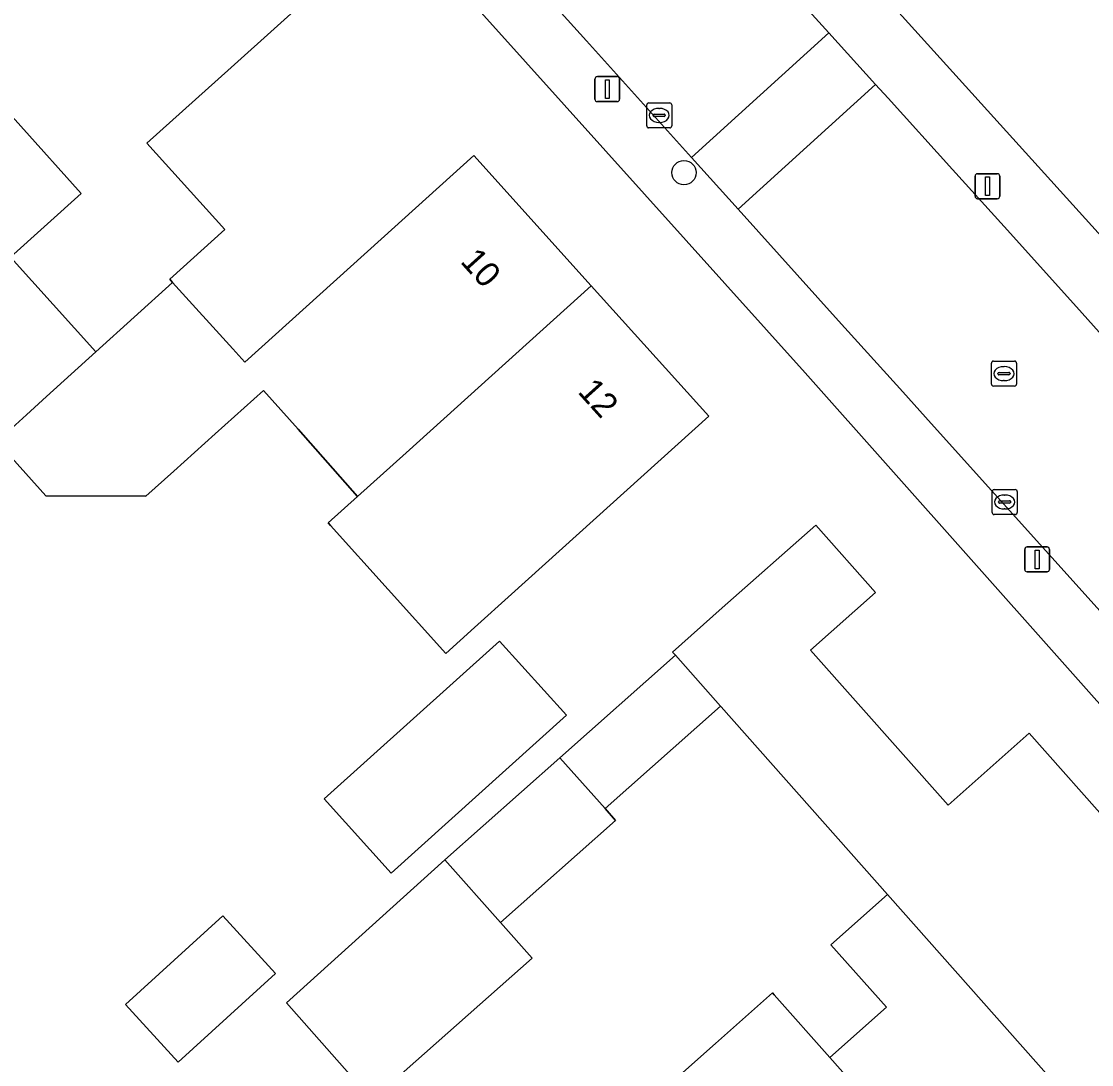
# Model space of a CAD drawing. Extents: x 161772 to 163126, y 383092 to 383917.
# Drawn here: x 162593.81 to 162636.66, y 383516.55 to 383558.34 of the extents above; entities that cross this region are included whole.
import ezdxf

# ---------------------------------------------------------------- set-up
doc = ezdxf.new("R2010")
doc.units = 0
for name, color, linetype in [('IMGEO_Boom', 7, 'Continuous'), ('IMGEO_Erf', 7, 'Continuous'), ('IMGEO_Kolk', 7, 'Continuous'), ('IMGEO_Lichtmast', 7, 'Continuous'), ('IMGEO_Pand', 7, 'Continuous'), ('IMGEO_Pand_nummerreeks', 7, 'Continuous'), ('IMGEO_Rijbaan_lokaal_open', 7, 'Continuous'), ('IMGEO_Rioolput', 7, 'Continuous'), ('IMGEO_Voetpad_open', 7, 'Continuous')]:
    doc.layers.add(name, color=color, linetype=linetype)

msp = doc.modelspace()

# ---------------------------------------------------------------- linework, layer by layer
at = {"layer": 'IMGEO_Boom'}
msp.add_circle((162620.343, 383552.28), 0.489, dxfattribs=at)
at = {"layer": 'IMGEO_Erf'}
for points in [[(162638.592, 383529.182), (162625.201, 383544.257), (162586.698, 383587.072)], [(162624.015, 383564.152), (162636.927, 383549.874), (162641.032, 383545.232), (162644.434, 383548.24), (162642.207, 383551.031), (162647.679, 383555.397), (162649.906, 383552.606), (162650.412, 383552.045), (162641.767, 383544.4), (162645.306, 383540.398), (162651.76, 383532.78)], [(162605.927, 383559.844), (162602.214, 383556.497), (162598.841, 383553.456), (162601.958, 383549.999), (162599.752, 383548.01), (162599.867, 383547.883), (162602.282, 383545.218), (162602.761, 383544.69), (162608.213, 383549.617), (162611.926, 383552.964), (162616.63, 383547.745), (162621.337, 383542.523), (162613.443, 383535.399), (162611.954, 383534.055), (162610.805, 383533.018), (162606.183, 383538.15), (162606.095, 383538.248), (162607.274, 383539.311), (162604.895, 383542.011), (162603.502, 383543.556), (162601.576, 383541.824), (162599.912, 383540.328), (162598.794, 383539.323), (162594.796, 383539.333), (162592.828, 383541.506), (162594.014, 383542.581), (162594.823, 383543.314), (162596.798, 383545.103), (162593.379, 383548.896), (162596.209, 383551.447), (162591.356, 383556.832)], [(162620.301, 383516.242), (162621.602, 383517.395), (162623.89, 383519.423), (162623.955, 383519.347), (162626.18, 383516.838), (162628.448, 383518.849), (162626.223, 383521.358), (162628.492, 383523.369), (162621.827, 383530.885), (162621.807, 383530.908), (162617.181, 383526.807), (162617.606, 383526.328), (162612.997, 383522.242), (162614.262, 383520.816), (162607.861, 383515.142), (162604.421, 383519.023), (162610.765, 383524.761), (162615.373, 383528.846), (162619.999, 383532.947), (162619.883, 383533.078), (162621.875, 383534.845), (162625.616, 383538.162), (162628.008, 383535.465), (162625.408, 383533.159), (162630.917, 383526.946), (162634.169, 383529.83), (162641.081, 383522.035)]]:
    msp.add_lwpolyline(points, dxfattribs=at)
for points in [[(162612.957, 383533.516), (162615.634, 383530.544), (162608.619, 383524.226), (162605.942, 383527.199)], [(162601.879, 383522.516), (162603.99, 383520.207), (162600.096, 383516.647), (162597.986, 383518.956)]]:
    msp.add_lwpolyline(points, close=True, dxfattribs=at)
at = {"layer": 'IMGEO_Kolk'}
for p, q in [((162618.853, 383554.148), (162618.853, 383555)), ((162618.928, 383555.074), (162619.78, 383555.074)), ((162619.854, 383555), (162619.854, 383554.148)), ((162619.112, 383554.568), (162619.112, 383554.58)), ((162619.155, 383554.617), (162619.553, 383554.617)), ((162619.341, 383554.854), (162619.366, 383554.854)), ((162619.596, 383554.58), (162619.596, 383554.568)), ((162619.55, 383554.531), (162619.152, 383554.531)), ((162619.364, 383554.294), (162619.339, 383554.294)), ((162619.78, 383554.074), (162618.928, 383554.074)), ((162632.758, 383539.588), (162633.61, 383539.588)), ((162632.683, 383538.662), (162632.683, 383539.514)), ((162633.171, 383539.368), (162633.196, 383539.368)), ((162633.684, 383539.514), (162633.684, 383538.662)), ((162632.942, 383539.082), (162632.942, 383539.094)), ((162633.38, 383539.045), (162632.982, 383539.045)), ((162632.985, 383539.131), (162633.383, 383539.131)), ((162633.194, 383538.808), (162633.169, 383538.808)), ((162633.426, 383539.094), (162633.426, 383539.082)), ((162633.61, 383538.588), (162632.758, 383538.588))]:
    msp.add_line(p, q, dxfattribs=at)
for points in [[(162618.853, 383554.148), (162618.853, 383555)], [(162618.928, 383555.074), (162619.78, 383555.074)], [(162619.854, 383555), (162619.854, 383554.148)], [(162619.78, 383554.074), (162618.928, 383554.074)], [(162632.758, 383539.588), (162633.61, 383539.588)], [(162632.683, 383538.662), (162632.683, 383539.514)], [(162633.684, 383539.514), (162633.684, 383538.662)], [(162633.61, 383538.588), (162632.758, 383538.588)]]:
    msp.add_lwpolyline(points, dxfattribs=at)
for centre, radius, start, end in [((162618.93, 383554.998), 0.0765, 91.552, 178.448), ((162618.93, 383554.998), 0.0765, 91.552, 178.448), ((162619.778, 383554.998), 0.0765, 1.552, 88.448), ((162619.778, 383554.998), 0.0765, 1.552, 88.448), ((162619.152, 383554.577), 0.0403, 85.8775, 175.7526), ((162619.149, 383554.567), 0.0366, 178.938, 274.7102), ((162619.553, 383554.574), 0.043, 264.8664, 352.4533), ((162619.557, 383554.579), 0.0386, 1.7309, 96.639), ((162618.93, 383554.15), 0.0765, 181.552, 268.448), ((162618.93, 383554.15), 0.0765, 181.552, 268.448), ((162619.778, 383554.15), 0.0765, 271.552, 358.448), ((162619.778, 383554.15), 0.0765, 271.552, 358.448), ((162632.76, 383539.512), 0.0765, 91.552, 178.448), ((162632.76, 383539.512), 0.0765, 91.552, 178.448), ((162633.608, 383539.512), 0.0765, 1.552, 88.448), ((162633.608, 383539.512), 0.0765, 1.552, 88.448), ((162632.982, 383539.091), 0.0403, 85.8775, 175.7526), ((162632.979, 383539.081), 0.0366, 178.938, 274.7102), ((162633.383, 383539.088), 0.043, 264.8664, 352.4533), ((162633.387, 383539.093), 0.0386, 1.7309, 96.639), ((162632.76, 383538.664), 0.0765, 181.552, 268.448), ((162632.76, 383538.664), 0.0765, 181.552, 268.448), ((162633.608, 383538.664), 0.0765, 271.552, 358.448), ((162633.608, 383538.664), 0.0765, 271.552, 358.448)]:
    msp.add_arc(centre, radius, start, end, dxfattribs=at)
for centre, major_axis, ratio, start_param, end_param in [((162619.34, 383554.574), (-0.387, 0.002), 0.722429, 4.712389, 7.853982), ((162619.365, 383554.574), (-0.39, 0.002), 0.717154, 1.570796, 4.712389), ((162633.17, 383539.088), (-0.387, 0.002), 0.722429, 4.712389, 7.853982), ((162633.195, 383539.088), (-0.39, 0.002), 0.717154, 1.570796, 4.712389)]:
    msp.add_ellipse(centre, major_axis=major_axis, ratio=ratio, start_param=start_param, end_param=end_param, dxfattribs=at)
at = {"layer": 'IMGEO_Lichtmast'}
for p, q in [((162616.775, 383555.224), (162616.775, 383556.024)), ((162616.775, 383556.024), (162616.775, 383555.224)), ((162616.875, 383556.124), (162617.665, 383556.124)), ((162617.665, 383556.124), (162616.875, 383556.124)), ((162617.765, 383556.024), (162617.765, 383555.224)), ((162617.765, 383555.224), (162617.765, 383556.024)), ((162617.665, 383555.124), (162616.875, 383555.124)), ((162616.875, 383555.124), (162617.665, 383555.124)), ((162632, 383551.335), (162632, 383552.135)), ((162632, 383552.135), (162632, 383551.335)), ((162632.1, 383552.235), (162632.89, 383552.235)), ((162632.89, 383552.235), (162632.1, 383552.235)), ((162632.99, 383552.135), (162632.99, 383551.335)), ((162632.99, 383551.335), (162632.99, 383552.135)), ((162632.89, 383551.235), (162632.1, 383551.235)), ((162632.1, 383551.235), (162632.89, 383551.235)), ((162633.989, 383536.39), (162633.989, 383537.19)), ((162633.989, 383537.19), (162633.989, 383536.39)), ((162634.089, 383537.29), (162634.879, 383537.29)), ((162634.879, 383537.29), (162634.089, 383537.29)), ((162634.979, 383537.19), (162634.979, 383536.39)), ((162634.979, 383536.39), (162634.979, 383537.19)), ((162634.879, 383536.29), (162634.089, 383536.29)), ((162634.089, 383536.29), (162634.879, 383536.29))]:
    msp.add_line(p, q, dxfattribs=at)
for points in [[(162617.195, 383555.999), (162617.345, 383555.999), (162617.345, 383555.249), (162617.195, 383555.249), (162617.195, 383555.999)], [(162632.42, 383552.11), (162632.57, 383552.11), (162632.57, 383551.36), (162632.42, 383551.36), (162632.42, 383552.11)], [(162634.409, 383537.165), (162634.559, 383537.165), (162634.559, 383536.415), (162634.409, 383536.415), (162634.409, 383537.165)]]:
    msp.add_lwpolyline(points, dxfattribs=at)
for centre, start, end in [((162616.875, 383556.024), 90, 180), ((162616.875, 383556.024), 90, 180), ((162617.665, 383556.024), 0, 90), ((162617.665, 383556.024), 360, 90), ((162616.875, 383555.224), 180, 270), ((162616.875, 383555.224), 180, 270), ((162617.665, 383555.224), 270, 0), ((162617.665, 383555.224), 270, 0), ((162632.1, 383552.135), 90, 180), ((162632.1, 383552.135), 90, 180), ((162632.89, 383552.135), 0, 90), ((162632.89, 383552.135), 360, 90), ((162632.1, 383551.335), 180, 270), ((162632.1, 383551.335), 180, 270), ((162632.89, 383551.335), 270, 0), ((162632.89, 383551.335), 270, 0), ((162634.089, 383537.19), 90, 180), ((162634.089, 383537.19), 90, 180), ((162634.879, 383537.19), 0, 90), ((162634.879, 383537.19), 360, 90), ((162634.089, 383536.39), 180, 270), ((162634.089, 383536.39), 180, 270), ((162634.879, 383536.39), 270, 0), ((162634.879, 383536.39), 270, 0)]:
    msp.add_arc(centre, 0.1, start, end, dxfattribs=at)
at = {"layer": 'IMGEO_Pand'}
for points in [[(162596.798, 383545.103), (162599.867, 383547.883), (162599.752, 383548.01), (162601.958, 383549.999), (162598.841, 383553.456), (162602.214, 383556.497), (162605.927, 383559.844), (162600.893, 383565.429), (162597.18, 383562.082), (162591.356, 383556.832), (162596.209, 383551.447), (162593.379, 383548.896)], [(162616.63, 383547.745), (162611.926, 383552.964), (162608.213, 383549.617), (162602.761, 383544.69), (162602.282, 383545.218), (162599.867, 383547.883), (162596.798, 383545.103), (162594.823, 383543.314), (162594.014, 383542.581), (162592.828, 383541.506), (162594.796, 383539.333), (162598.794, 383539.323), (162599.912, 383540.328), (162601.576, 383541.824), (162603.502, 383543.556), (162604.895, 383542.011), (162607.274, 383539.311), (162609.216, 383541.062)], [(162621.337, 383542.523), (162616.63, 383547.745), (162609.216, 383541.062), (162607.274, 383539.311), (162606.095, 383538.248), (162606.183, 383538.15), (162610.805, 383533.018), (162611.954, 383534.055), (162613.443, 383535.399)], [(162634.169, 383529.83), (162630.917, 383526.946), (162625.408, 383533.159), (162628.008, 383535.465), (162625.616, 383538.162), (162621.875, 383534.845), (162619.883, 383533.078), (162619.999, 383532.947), (162621.807, 383530.908), (162621.827, 383530.885), (162628.492, 383523.369), (162636.625, 383514.198), (162642.985, 383519.887), (162641.081, 383522.035)], [(162608.619, 383524.226), (162615.634, 383530.544), (162612.957, 383533.516), (162605.942, 383527.199)], [(162621.807, 383530.908), (162619.999, 383532.947), (162615.373, 383528.846), (162617.181, 383526.807)], [(162610.765, 383524.761), (162612.997, 383522.242), (162617.606, 383526.328), (162617.181, 383526.807), (162615.373, 383528.846)], [(162612.997, 383522.242), (162610.765, 383524.761), (162604.421, 383519.023), (162607.861, 383515.142), (162614.262, 383520.816)], [(162628.492, 383523.369), (162626.223, 383521.358), (162628.448, 383518.849), (162626.18, 383516.838), (162632.106, 383510.156), (162636.625, 383514.198)], [(162603.99, 383520.207), (162601.879, 383522.516), (162597.986, 383518.956), (162600.096, 383516.647)], [(162626.18, 383516.838), (162623.955, 383519.347), (162623.89, 383519.423), (162621.602, 383517.395), (162620.301, 383516.242), (162619.392, 383515.436), (162619.246, 383515.306), (162627.456, 383505.997), (162632.106, 383510.156)]]:
    msp.add_lwpolyline(points, close=True, dxfattribs=at)
at = {"layer": 'IMGEO_Rijbaan_lokaal_open'}
msp.add_lwpolyline([(162606.938, 383579.08), (162590.11, 383597.493), (162584.722, 383592.622), (162590.19, 383586.586), (162592.821, 383583.682), (162602.648, 383572.832), (162605.068, 383570.161), (162609.157, 383565.647), (162613.905, 383560.374), (162616.436, 383557.563), (162620.646, 383552.888), (162626.143, 383557.885), (162622.931, 383561.434)], dxfattribs=at)
for points in [[(162628.016, 383555.816), (162626.143, 383557.885), (162620.646, 383552.888), (162622.513, 383550.815)], [(162639.12, 383543.491), (162636.061, 383546.901), (162633.167, 383550.126), (162631.1, 383552.409), (162628.518, 383555.262), (162628.016, 383555.816), (162622.513, 383550.815), (162626.536, 383546.347), (162629.1, 383543.499), (162630.239, 383542.235), (162632.66, 383539.546), (162646.795, 383523.849), (162652.277, 383528.711), (162649.106, 383532.216), (162647.714, 383533.777), (162644.667, 383537.202), (162642.122, 383540.062)]]:
    msp.add_lwpolyline(points, close=True, dxfattribs=at)
at = {"layer": 'IMGEO_Rioolput'}
for p, q in [((162632.731, 383544.729), (162633.583, 383544.729)), ((162632.656, 383543.803), (162632.656, 383544.655)), ((162633.144, 383544.509), (162633.169, 383544.509)), ((162633.657, 383544.655), (162633.657, 383543.803)), ((162632.915, 383544.223), (162632.915, 383544.235)), ((162633.353, 383544.186), (162632.955, 383544.186)), ((162632.958, 383544.272), (162633.356, 383544.272)), ((162633.167, 383543.949), (162633.142, 383543.949)), ((162633.399, 383544.235), (162633.399, 383544.223)), ((162633.583, 383543.729), (162632.731, 383543.729))]:
    msp.add_line(p, q, dxfattribs=at)
for points in [[(162632.731, 383544.729), (162633.583, 383544.729)], [(162632.656, 383543.803), (162632.656, 383544.655)], [(162633.657, 383544.655), (162633.657, 383543.803)], [(162633.583, 383543.729), (162632.731, 383543.729)]]:
    msp.add_lwpolyline(points, dxfattribs=at)
for centre, radius, start, end in [((162632.733, 383544.653), 0.0765, 91.552, 178.448), ((162632.733, 383544.653), 0.0765, 91.552, 178.448), ((162633.581, 383544.653), 0.0765, 1.552, 88.448), ((162633.581, 383544.653), 0.0765, 1.552, 88.448), ((162632.955, 383544.232), 0.0403, 85.8775, 175.7526), ((162632.952, 383544.222), 0.0366, 178.938, 274.7102), ((162633.356, 383544.229), 0.043, 264.8664, 352.4533), ((162633.36, 383544.234), 0.0386, 1.7309, 96.639), ((162632.733, 383543.805), 0.0765, 181.552, 268.448), ((162632.733, 383543.805), 0.0765, 181.552, 268.448), ((162633.581, 383543.805), 0.0765, 271.552, 358.448), ((162633.581, 383543.805), 0.0765, 271.552, 358.448)]:
    msp.add_arc(centre, radius, start, end, dxfattribs=at)
for centre, major_axis, ratio, start_param, end_param in [((162633.143, 383544.229), (-0.387, 0.002), 0.722429, 4.712389, 7.853982), ((162633.168, 383544.229), (-0.39, 0.002), 0.717154, 1.570796, 4.712389)]:
    msp.add_ellipse(centre, major_axis=major_axis, ratio=ratio, start_param=start_param, end_param=end_param, dxfattribs=at)
at = {"layer": 'IMGEO_Voetpad_open'}
for points in [[(162560.835, 383615.634), (162561.346, 383615.02), (162586.698, 383587.072), (162625.201, 383544.257), (162638.592, 383529.182), (162638.19, 383528.735), (162642.837, 383523.629), (162641.081, 383522.035), (162642.985, 383519.887), (162646.795, 383523.849), (162632.66, 383539.546)], [(162632.66, 383539.546), (162630.239, 383542.235), (162629.1, 383543.499), (162626.536, 383546.347), (162622.513, 383550.815), (162620.646, 383552.888), (162616.436, 383557.563), (162613.905, 383560.374), (162609.157, 383565.647), (162605.068, 383570.161), (162604.825, 383569.944), (162602.419, 383572.627), (162602.648, 383572.832), (162592.821, 383583.682), (162592.573, 383583.457), (162589.936, 383586.356), (162590.19, 383586.586), (162584.722, 383592.622), (162582.915, 383594.618), (162580.844, 383596.904), (162580.588, 383596.675), (162577.027, 383600.637), (162577.268, 383600.852), (162565.163, 383614.216)], [(162641.767, 383544.4), (162641.032, 383545.232), (162636.927, 383549.874), (162624.015, 383564.152), (162623.863, 383564.318), (162620.491, 383568.166)], [(162622.931, 383561.434), (162626.143, 383557.885), (162628.016, 383555.816), (162628.518, 383555.262), (162631.1, 383552.409), (162633.167, 383550.126), (162636.061, 383546.901), (162639.12, 383543.491), (162642.122, 383540.062), (162644.667, 383537.202), (162647.714, 383533.777), (162649.106, 383532.216), (162652.277, 383528.711), (162655.483, 383531.554)]]:
    msp.add_lwpolyline(points, dxfattribs=at)

# ---------------------------------------------------------------- texts
at = {"layer": 'IMGEO_Pand_nummerreeks'}
for s, p in [('10', (162611.352, 383548.701)), ('12', (162616.053, 383543.486))]:
    msp.add_text(s, height=1, rotation=312.032, dxfattribs=at).set_placement(p)

doc.saveas('drawing.dxf')
